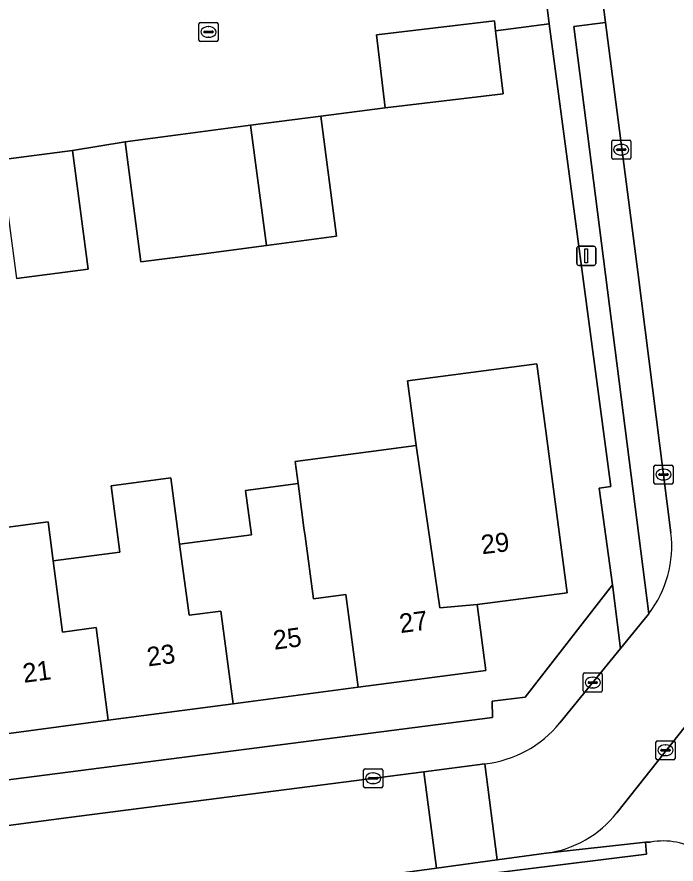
# Model space of a CAD drawing. Extents: x 158472 to 159562, y 388525 to 389606.
# Drawn here: x 159361.13 to 159395.65, y 389145.17 to 389189.55 of the extents above; entities that cross this region are included whole.
import ezdxf

# ---------------------------------------------------------------- set-up
doc = ezdxf.new("R2010")
doc.units = 0
for name, color, linetype in [('IMGEO_Erf', 7, 'Continuous'), ('IMGEO_Groenvoorziening', 7, 'Continuous'), ('IMGEO_Kolk', 7, 'Continuous'), ('IMGEO_Lichtmast', 7, 'Continuous'), ('IMGEO_Pand', 7, 'Continuous'), ('IMGEO_Pand_nummerreeks', 7, 'Continuous'), ('IMGEO_Parkeervlak_open', 7, 'Continuous'), ('IMGEO_Rijbaan_lokaal_open', 7, 'Continuous'), ('IMGEO_Voetpad_open', 7, 'Continuous')]:
    doc.layers.add(name, color=color, linetype=linetype)

msp = doc.modelspace()

# ---------------------------------------------------------------- linework, layer by layer
at = {"layer": 'IMGEO_Erf'}
for points in [[(159359.716, 389149.449), (159386.045, 389152.845), (159386.012, 389153.704), (159387.751, 389153.909), (159392.324, 389159.799), (159391.62, 389164.856), (159392.229, 389164.948), (159389.008, 389189.183), (159386.202, 389188.824), (159386.595, 389185.524), (159380.416, 389184.789), (159377.045, 389184.354), (159377.875, 389178.063), (159374.2, 389177.578), (159370.524, 389177.092), (159367.625, 389176.709), (159366.795, 389183), (159364.047, 389182.55), (159364.858, 389176.326), (159361.099, 389175.836)], [(159359.992, 389162.727), (159362.76, 389163.088), (159363.026, 389161.051), (159366.527, 389161.513), (159366.068, 389164.989), (159369.191, 389165.402), (159369.652, 389161.926), (159373.414, 389162.423), (159373.107, 389164.731), (159375.854, 389165.096), (159375.7, 389166.261), (159379.542, 389166.768), (159382.033, 389167.097), (159381.586, 389170.481), (159388.358, 389171.376), (159388.805, 389167.991), (159389.943, 389159.38), (159385.226, 389158.757), (159385.681, 389155.311), (159378.993, 389154.428), (159372.455, 389153.564), (159365.916, 389152.7), (159359.521, 389151.855)]]:
    msp.add_lwpolyline(points, dxfattribs=at)
at = {"layer": 'IMGEO_Groenvoorziening'}
msp.add_lwpolyline([(159394.318, 389146.317), (159394.048, 389146.317), (159394.11, 389145.687), (159385.366, 389144.601), (159385.76, 389141.534), (159386.847, 389141.691), (159396.784, 389143.125), (159397.788, 389143.27), (159398.756, 389144.476)], dxfattribs=at)
msp.add_arc((159394.967, 389142.662), 3.713, 58.1156, 100.0677, dxfattribs=at)
at = {"layer": 'IMGEO_Kolk'}
for p, q in [((159370.663, 389188.333), (159370.663, 389189.185)), ((159370.738, 389189.259), (159371.59, 389189.259)), ((159371.664, 389189.185), (159371.664, 389188.333)), ((159370.922, 389188.753), (159370.922, 389188.765)), ((159371.36, 389188.716), (159370.962, 389188.716)), ((159370.965, 389188.802), (159371.363, 389188.802)), ((159371.151, 389189.039), (159371.176, 389189.039)), ((159371.406, 389188.765), (159371.406, 389188.753)), ((159371.59, 389188.259), (159370.738, 389188.259)), ((159371.174, 389188.479), (159371.149, 389188.479)), ((159392.279, 389182.167), (159392.279, 389183.019)), ((159392.354, 389183.093), (159393.206, 389183.093)), ((159393.28, 389183.019), (159393.28, 389182.167)), ((159392.538, 389182.587), (159392.538, 389182.599)), ((159392.976, 389182.55), (159392.578, 389182.55)), ((159392.581, 389182.636), (159392.979, 389182.636)), ((159392.767, 389182.873), (159392.792, 389182.873)), ((159393.022, 389182.599), (159393.022, 389182.587)), ((159393.206, 389182.093), (159392.354, 389182.093)), ((159392.79, 389182.313), (159392.765, 389182.313)), ((159394.566, 389166.07), (159395.418, 389166.07)), ((159394.491, 389165.144), (159394.491, 389165.996)), ((159394.793, 389165.613), (159395.191, 389165.613)), ((159394.979, 389165.85), (159395.004, 389165.85)), ((159395.492, 389165.996), (159395.492, 389165.144)), ((159394.75, 389165.564), (159394.75, 389165.576)), ((159395.188, 389165.527), (159394.79, 389165.527)), ((159395.002, 389165.29), (159394.977, 389165.29)), ((159395.234, 389165.576), (159395.234, 389165.564)), ((159395.418, 389165.07), (159394.566, 389165.07)), ((159390.787, 389154.25), (159390.787, 389155.102)), ((159390.862, 389155.176), (159391.714, 389155.176)), ((159391.275, 389154.956), (159391.3, 389154.956)), ((159391.788, 389155.102), (159391.788, 389154.25)), ((159391.046, 389154.67), (159391.046, 389154.682)), ((159391.484, 389154.633), (159391.086, 389154.633)), ((159391.089, 389154.719), (159391.487, 389154.719)), ((159391.53, 389154.682), (159391.53, 389154.67)), ((159391.714, 389154.176), (159390.862, 389154.176)), ((159391.298, 389154.396), (159391.273, 389154.396)), ((159394.596, 389150.703), (159394.596, 389151.555)), ((159394.671, 389151.629), (159395.523, 389151.629)), ((159395.084, 389151.409), (159395.109, 389151.409)), ((159395.597, 389151.555), (159395.597, 389150.703)), ((159394.855, 389151.123), (159394.855, 389151.135)), ((159395.293, 389151.086), (159394.895, 389151.086)), ((159394.898, 389151.172), (159395.296, 389151.172)), ((159395.339, 389151.135), (159395.339, 389151.123)), ((159395.523, 389150.629), (159394.671, 389150.629)), ((159395.107, 389150.849), (159395.082, 389150.849)), ((159379.285, 389149.233), (159379.285, 389150.085)), ((159379.36, 389150.159), (159380.212, 389150.159)), ((159380.286, 389150.085), (159380.286, 389149.233)), ((159379.544, 389149.653), (159379.544, 389149.665)), ((159379.982, 389149.616), (159379.584, 389149.616)), ((159379.587, 389149.702), (159379.985, 389149.702)), ((159379.773, 389149.939), (159379.798, 389149.939)), ((159380.028, 389149.665), (159380.028, 389149.653)), ((159379.796, 389149.379), (159379.771, 389149.379)), ((159380.212, 389149.159), (159379.36, 389149.159))]:
    msp.add_line(p, q, dxfattribs=at)
for points in [[(159370.663, 389188.333), (159370.663, 389189.185)], [(159370.738, 389189.259), (159371.59, 389189.259)], [(159371.664, 389189.185), (159371.664, 389188.333)], [(159371.59, 389188.259), (159370.738, 389188.259)], [(159392.279, 389182.167), (159392.279, 389183.019)], [(159392.354, 389183.093), (159393.206, 389183.093)], [(159393.28, 389183.019), (159393.28, 389182.167)], [(159393.206, 389182.093), (159392.354, 389182.093)], [(159394.566, 389166.07), (159395.418, 389166.07)], [(159394.491, 389165.144), (159394.491, 389165.996)], [(159395.492, 389165.996), (159395.492, 389165.144)], [(159395.418, 389165.07), (159394.566, 389165.07)], [(159390.787, 389154.25), (159390.787, 389155.102)], [(159390.862, 389155.176), (159391.714, 389155.176)], [(159391.788, 389155.102), (159391.788, 389154.25)], [(159391.714, 389154.176), (159390.862, 389154.176)], [(159394.596, 389150.703), (159394.596, 389151.555)], [(159394.671, 389151.629), (159395.523, 389151.629)], [(159395.597, 389151.555), (159395.597, 389150.703)], [(159395.523, 389150.629), (159394.671, 389150.629)], [(159379.285, 389149.233), (159379.285, 389150.085)], [(159379.36, 389150.159), (159380.212, 389150.159)], [(159380.286, 389150.085), (159380.286, 389149.233)], [(159380.212, 389149.159), (159379.36, 389149.159)]]:
    msp.add_lwpolyline(points, dxfattribs=at)
for centre, radius, start, end in [((159370.74, 389189.183), 0.0765, 91.552, 178.448), ((159370.74, 389189.183), 0.0765, 91.552, 178.448), ((159371.588, 389189.183), 0.0765, 1.552, 88.448), ((159371.588, 389189.183), 0.0765, 1.552, 88.448), ((159370.962, 389188.762), 0.0403, 85.8775, 175.7526), ((159370.959, 389188.752), 0.0366, 178.938, 274.7102), ((159371.363, 389188.759), 0.043, 264.8664, 352.4533), ((159371.367, 389188.764), 0.0386, 1.7309, 96.639), ((159370.74, 389188.335), 0.0765, 181.552, 268.448), ((159370.74, 389188.335), 0.0765, 181.552, 268.448), ((159371.588, 389188.335), 0.0765, 271.552, 358.448), ((159371.588, 389188.335), 0.0765, 271.552, 358.448), ((159392.356, 389183.017), 0.0765, 91.552, 178.448), ((159392.356, 389183.017), 0.0765, 91.552, 178.448), ((159393.204, 389183.017), 0.0765, 1.552, 88.448), ((159393.204, 389183.017), 0.0765, 1.552, 88.448), ((159392.578, 389182.596), 0.0403, 85.8775, 175.7526), ((159392.575, 389182.586), 0.0366, 178.938, 274.7102), ((159392.979, 389182.593), 0.043, 264.8664, 352.4533), ((159392.983, 389182.598), 0.0386, 1.7309, 96.639), ((159392.356, 389182.169), 0.0765, 181.552, 268.448), ((159392.356, 389182.169), 0.0765, 181.552, 268.448), ((159393.204, 389182.169), 0.0765, 271.552, 358.448), ((159393.204, 389182.169), 0.0765, 271.552, 358.448), ((159394.568, 389165.994), 0.0765, 91.552, 178.448), ((159394.568, 389165.994), 0.0765, 91.552, 178.448), ((159395.416, 389165.994), 0.0765, 1.552, 88.448), ((159395.416, 389165.994), 0.0765, 1.552, 88.448), ((159394.79, 389165.573), 0.0403, 85.8775, 175.7526), ((159395.195, 389165.575), 0.0386, 1.7309, 96.639), ((159394.787, 389165.563), 0.0366, 178.938, 274.7102), ((159395.191, 389165.57), 0.043, 264.8664, 352.4533), ((159394.568, 389165.146), 0.0765, 181.552, 268.448), ((159394.568, 389165.146), 0.0765, 181.552, 268.448), ((159395.416, 389165.146), 0.0765, 271.552, 358.448), ((159395.416, 389165.146), 0.0765, 271.552, 358.448), ((159390.864, 389155.1), 0.0765, 91.552, 178.448), ((159390.864, 389155.1), 0.0765, 91.552, 178.448), ((159391.712, 389155.1), 0.0765, 1.552, 88.448), ((159391.712, 389155.1), 0.0765, 1.552, 88.448), ((159391.086, 389154.679), 0.0403, 85.8775, 175.7526), ((159391.083, 389154.669), 0.0366, 178.938, 274.7102), ((159391.487, 389154.676), 0.043, 264.8664, 352.4533), ((159391.491, 389154.681), 0.0386, 1.7309, 96.639), ((159390.864, 389154.252), 0.0765, 181.552, 268.448), ((159390.864, 389154.252), 0.0765, 181.552, 268.448), ((159391.712, 389154.252), 0.0765, 271.552, 358.448), ((159391.712, 389154.252), 0.0765, 271.552, 358.448), ((159394.673, 389151.553), 0.0765, 91.552, 178.448), ((159394.673, 389151.553), 0.0765, 91.552, 178.448), ((159395.521, 389151.553), 0.0765, 1.552, 88.448), ((159395.521, 389151.553), 0.0765, 1.552, 88.448), ((159394.895, 389151.132), 0.0403, 85.8775, 175.7526), ((159394.892, 389151.122), 0.0366, 178.938, 274.7102), ((159395.296, 389151.129), 0.043, 264.8664, 352.4533), ((159395.3, 389151.134), 0.0386, 1.7309, 96.639), ((159394.673, 389150.705), 0.0765, 181.552, 268.448), ((159394.673, 389150.705), 0.0765, 181.552, 268.448), ((159395.521, 389150.705), 0.0765, 271.552, 358.448), ((159395.521, 389150.705), 0.0765, 271.552, 358.448), ((159379.362, 389150.083), 0.0765, 91.552, 178.448), ((159379.362, 389150.083), 0.0765, 91.552, 178.448), ((159380.21, 389150.083), 0.0765, 1.552, 88.448), ((159380.21, 389150.083), 0.0765, 1.552, 88.448), ((159379.584, 389149.662), 0.0403, 85.8775, 175.7526), ((159379.581, 389149.652), 0.0366, 178.938, 274.7102), ((159379.985, 389149.659), 0.043, 264.8664, 352.4533), ((159379.989, 389149.664), 0.0386, 1.7309, 96.639), ((159379.362, 389149.235), 0.0765, 181.552, 268.448), ((159379.362, 389149.235), 0.0765, 181.552, 268.448), ((159380.21, 389149.235), 0.0765, 271.552, 358.448), ((159380.21, 389149.235), 0.0765, 271.552, 358.448)]:
    msp.add_arc(centre, radius, start, end, dxfattribs=at)
for centre, major_axis, ratio, start_param, end_param in [((159371.15, 389188.759), (-0.387, 0.002), 0.722429, 4.712389, 7.853982), ((159371.175, 389188.759), (-0.39, 0.002), 0.717154, 1.570796, 4.712389), ((159392.766, 389182.593), (-0.387, 0.002), 0.722429, 4.712389, 7.853982), ((159392.791, 389182.593), (-0.39, 0.002), 0.717154, 1.570796, 4.712389), ((159394.978, 389165.57), (-0.387, 0.002), 0.722429, 4.712389, 7.853982), ((159395.003, 389165.57), (-0.39, 0.002), 0.717154, 1.570796, 4.712389), ((159391.274, 389154.676), (-0.387, 0.002), 0.722429, 4.712389, 7.853982), ((159391.299, 389154.676), (-0.39, 0.002), 0.717154, 1.570796, 4.712389), ((159395.083, 389151.129), (-0.387, 0.002), 0.722429, 4.712389, 7.853982), ((159395.108, 389151.129), (-0.39, 0.002), 0.717154, 1.570796, 4.712389), ((159379.772, 389149.659), (-0.387, 0.002), 0.722429, 4.712389, 7.853982), ((159379.797, 389149.659), (-0.39, 0.002), 0.717154, 1.570796, 4.712389)]:
    msp.add_ellipse(centre, major_axis=major_axis, ratio=ratio, start_param=start_param, end_param=end_param, dxfattribs=at)
at = {"layer": 'IMGEO_Lichtmast'}
for p, q in [((159390.451, 389176.631), (159390.451, 389177.431)), ((159390.451, 389177.431), (159390.451, 389176.631)), ((159390.551, 389177.531), (159391.341, 389177.531)), ((159391.341, 389177.531), (159390.551, 389177.531)), ((159391.441, 389177.431), (159391.441, 389176.631)), ((159391.441, 389176.631), (159391.441, 389177.431)), ((159391.341, 389176.531), (159390.551, 389176.531)), ((159390.551, 389176.531), (159391.341, 389176.531))]:
    msp.add_line(p, q, dxfattribs=at)
msp.add_lwpolyline([(159390.871, 389177.406), (159391.021, 389177.406), (159391.021, 389176.656), (159390.871, 389176.656), (159390.871, 389177.406)], dxfattribs=at)
for centre, start, end in [((159390.551, 389177.431), 90, 180), ((159390.551, 389177.431), 90, 180), ((159391.341, 389177.431), 0, 90), ((159391.341, 389177.431), 360, 90), ((159390.551, 389176.631), 180, 270), ((159390.551, 389176.631), 180, 270), ((159391.341, 389176.631), 270, 0), ((159391.341, 389176.631), 270, 0)]:
    msp.add_arc(centre, 0.1, start, end, dxfattribs=at)
at = {"layer": 'IMGEO_Pand'}
for points in [[(159380.416, 389184.789), (159386.595, 389185.524), (159386.202, 389188.824), (159386.141, 389189.341), (159379.962, 389188.607)], [(159373.37, 389183.869), (159374.2, 389177.578), (159377.875, 389178.063), (159377.045, 389184.354)], [(159373.37, 389183.869), (159369.693, 389183.383), (159366.795, 389183), (159367.625, 389176.709), (159370.524, 389177.092), (159374.2, 389177.578)], [(159360.288, 389182.06), (159361.099, 389175.836), (159364.858, 389176.326), (159364.047, 389182.55)], [(159385.226, 389158.757), (159389.943, 389159.38), (159388.805, 389167.991), (159388.358, 389171.376), (159381.586, 389170.481), (159382.033, 389167.097), (159383.271, 389158.597)], [(159382.033, 389167.097), (159379.542, 389166.768), (159375.7, 389166.261), (159375.854, 389165.096), (159375.907, 389164.699), (159376.161, 389162.786), (159376.219, 389162.349), (159376.656, 389159.057), (159378.352, 389159.281), (159378.993, 389154.428), (159385.681, 389155.311), (159385.226, 389158.757), (159383.271, 389158.597)], [(159369.652, 389161.926), (159369.191, 389165.402), (159366.068, 389164.989), (159366.527, 389161.513), (159363.026, 389161.051), (159363.512, 389157.321), (159365.275, 389157.554), (159365.916, 389152.7), (159372.455, 389153.564), (159371.814, 389158.418), (159370.147, 389158.197)], [(159375.854, 389165.096), (159373.107, 389164.731), (159373.414, 389162.423), (159369.652, 389161.926), (159370.147, 389158.197), (159371.814, 389158.418), (159372.455, 389153.564), (159378.993, 389154.428), (159378.352, 389159.281), (159376.656, 389159.057), (159376.219, 389162.349), (159376.161, 389162.786), (159375.907, 389164.699)], [(159363.026, 389161.051), (159362.76, 389163.088), (159359.992, 389162.727), (159360.258, 389160.685), (159356.386, 389160.174), (159357.06, 389155.055), (159358.773, 389155.281), (159359.23, 389151.817), (159359.521, 389151.855), (159365.916, 389152.7), (159365.275, 389157.554), (159363.512, 389157.321)]]:
    msp.add_lwpolyline(points, close=True, dxfattribs=at)
at = {"layer": 'IMGEO_Parkeervlak_open'}
msp.add_lwpolyline([(159395.378, 389162.527), (159393.65, 389176.199), (159391.956, 389189.26), (159390.288, 389189.043), (159394.218, 389158.279)], dxfattribs=at)
msp.add_arc((159389.651, 389161.809), 5.772, 322.3035, 7.1498, dxfattribs=at)
at = {"layer": 'IMGEO_Rijbaan_lokaal_open'}
for points in [[(159390.876, 389197.586), (159391.255, 389194.661), (159391.956, 389189.26), (159393.65, 389176.199), (159395.378, 389162.527)], [(159360.288, 389182.06), (159364.047, 389182.55), (159366.795, 389183), (159369.693, 389183.383), (159373.37, 389183.869), (159377.045, 389184.354), (159380.416, 389184.789), (159379.962, 389188.607), (159386.141, 389189.341), (159386.202, 389188.824), (159389.008, 389189.183), (159388.943, 389189.768), (159388.467, 389193.194), (159385.598, 389192.826), (159385.671, 389192.209), (159379.445, 389191.47), (159378.983, 389195.363), (159376.03, 389194.91), (159372.172, 389193.829), (159368.601, 389192.828), (159365.031, 389191.828), (159361.669, 389190.886), (159357.765, 389189.753)], [(159394.218, 389158.279), (159394.129, 389158.166), (159392.732, 389156.452), (159389.563, 389152.562)], [(159392.55, 389147.845), (159397.54, 389154.156), (159398.024, 389154.767)], [(159398.263, 389153.588), (159397.54, 389154.156), (159392.55, 389147.845)], [(159385.632, 389150.412), (159386.28, 389145.383), (159388.846, 389145.732)], [(159382.448, 389150.002), (159363.849, 389147.61), (159328.029, 389142.874)], [(159329.246, 389137.746), (159348.736, 389140.314), (159362.103, 389142.129), (159362.243, 389142.158), (159380.37, 389144.604), (159380.677, 389144.622), (159383.099, 389144.951), (159382.448, 389150.002)], [(159388.846, 389145.732), (159394.048, 389146.317), (159394.318, 389146.317)]]:
    msp.add_lwpolyline(points, dxfattribs=at)
msp.add_lwpolyline([(159383.099, 389144.951), (159386.28, 389145.383), (159385.632, 389150.412), (159382.448, 389150.002)], close=True, dxfattribs=at)
for centre, radius, start, end in [((159389.651, 389161.809), 5.772, 322.3035, 7.1498), ((159384.959, 389156.312), 5.938, 276.512, 320.8396), ((159388.079, 389151.38), 5.699, 277.7347, 321.6718), ((159388.079, 389151.38), 5.699, 277.7347, 321.6718), ((159394.967, 389142.662), 3.713, 58.1156, 100.0677)]:
    msp.add_arc(centre, radius, start, end, dxfattribs=at)
at = {"layer": 'IMGEO_Voetpad_open'}
for points in [[(159390.288, 389189.043), (159391.956, 389189.26), (159391.255, 389194.661), (159389.523, 389194.414), (159388.99, 389198.158)], [(159388.467, 389193.194), (159388.943, 389189.768), (159389.008, 389189.183), (159392.229, 389164.948), (159391.62, 389164.856), (159392.324, 389159.799), (159392.732, 389156.452), (159394.129, 389158.166), (159394.218, 389158.279), (159390.288, 389189.043)], [(159389.563, 389152.562), (159392.732, 389156.452), (159392.324, 389159.799), (159387.751, 389153.909), (159386.012, 389153.704), (159386.045, 389152.845), (159359.716, 389149.449), (159359.524, 389150.369), (159338.251, 389147.617), (159338.414, 389146.587), (159324.315, 389144.642), (159321.952, 389146.346), (159318.689, 389147.057), (159310.864, 389139.348), (159308.754, 389137.27), (159308.607, 389137.127), (159302.556, 389131.215), (159300.076, 389128.793), (159298.704, 389127.352), (159295.317, 389130.763), (159294.758, 389130.181), (159276.226, 389148.913)], [(159328.029, 389142.874), (159363.849, 389147.61), (159382.448, 389150.002), (159385.632, 389150.412)], [(159394.11, 389145.687), (159394.048, 389146.317), (159388.846, 389145.732), (159386.28, 389145.383), (159383.099, 389144.951), (159380.677, 389144.622)], [(159381.29, 389144.095), (159384.131, 389144.448), (159385.366, 389144.601), (159394.11, 389145.687)]]:
    msp.add_lwpolyline(points, dxfattribs=at)
msp.add_arc((159384.959, 389156.312), 5.938, 276.512, 320.8396, dxfattribs=at)

# ---------------------------------------------------------------- texts
at = {"layer": 'IMGEO_Pand_nummerreeks'}
for s, rotation, p in [('29', 6.6934, (159385.492, 389161.395)), ('27', 7.5229, (159381.225, 389157.264)), ('25', 7.5229, (159374.612, 389156.391)), ('23', 7.5248, (159368, 389155.517)), ('21', 7.5229, (159361.499, 389154.659))]:
    msp.add_text(s, height=1, rotation=rotation, dxfattribs=at).set_placement(p)

doc.saveas('drawing.dxf')
